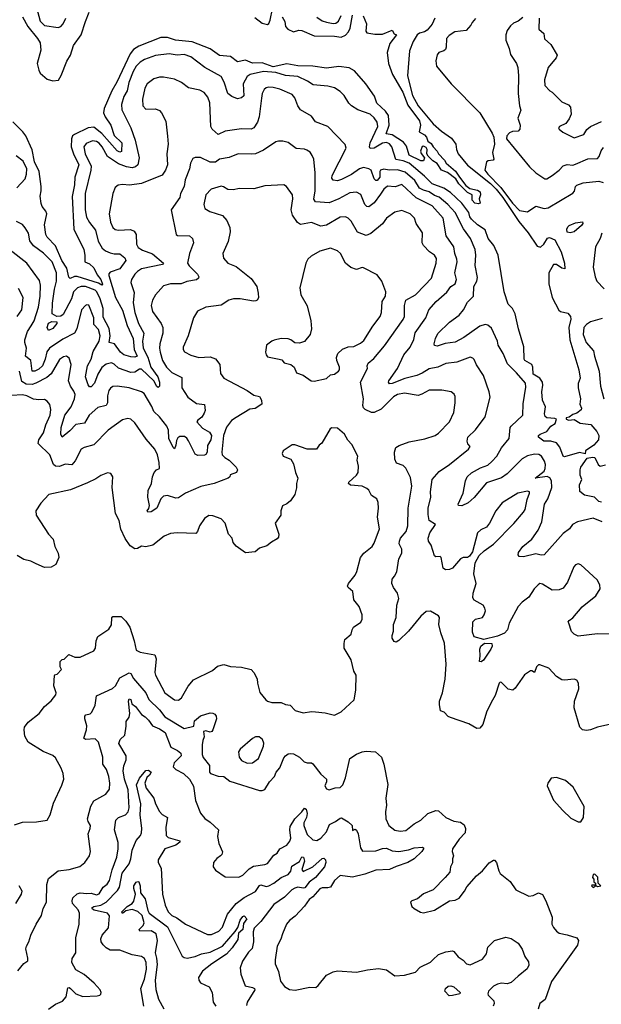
# Model space of a CAD drawing. Extents: x 1552294 to 1694791, y 811929 to 917222.
# Tile 445 of 643: x 1663924 to 1668173, y 852409 to 859605. Entities that reach past the tile are written whole.
import ezdxf

# ---------------------------------------------------------------- set-up
doc = ezdxf.new("R2010")
doc.units = 0

msp = doc.modelspace()

# ---------------------------------------------------------------- linework, layer by layer
at = {"layer": '0CON10XD'}
for points in [[(1663945.5, 859625), (1663982.9, 859555), (1664055, 859467.5), (1664072.5, 859435), (1664079.1, 859380.9), (1664052.5, 859285), (1664063, 859237), (1664074.6, 859215), (1664125, 859171.1), (1664165, 859156.7), (1664207.6, 859162.4), (1664228, 859198), (1664269.5, 859300.5), (1664294.6, 859345), (1664317.9, 859415), (1664374.2, 859495), (1664405, 859592), (1664431.1, 859658.9)], [(1664046.5, 859695), (1664074.7, 859595), (1664105, 859562.8), (1664205, 859546.5), (1664224.2, 859555), (1664241.1, 859575), (1664260.9, 859615)], [(1666432.6, 859632.6), (1666457.3, 859575), (1666452, 859522), (1666459.3, 859509.3), (1666517.7, 859497.7), (1666575, 859499.2), (1666645, 859528.8), (1666660.5, 859500.5), (1666677.5, 859495), (1666629.4, 859430.6), (1666609.2, 859365), (1666618.2, 859285), (1666646.9, 859205), (1666724.5, 859075), (1666759.5, 858979.5), (1666846, 858865), (1666853.3, 858835), (1666843.8, 858785), (1666882.7, 858762.7), (1666896.1, 858746.1), (1666906.5, 858716.5), (1666929.3, 858699.3), (1666944.4, 858674.4), (1666974.4, 858645), (1666984.4, 858625), (1667028.5, 858578.5), (1667039.2, 858555), (1667107.8, 858497.8), (1667138.1, 858455), (1667183.5, 858393.5), (1667212, 858372), (1667269.5, 858359.5), (1667287.2, 858347.3), (1667290, 858325), (1667280.3, 858295), (1667289.2, 858265), (1667275, 858260), (1667250, 858265), (1667230, 858285), (1667230.6, 858325), (1667195, 858342.7), (1667131.5, 858405), (1667111.2, 858441.2), (1667049.2, 858489.2), (1667006.2, 858506.2), (1666975, 858552.9), (1666942.9, 858572.9), (1666907.6, 858607.6), (1666897.5, 858625), (1666901.5, 858655), (1666895, 858670.9), (1666875, 858680), (1666865, 858677.5), (1666853.3, 858645), (1666856.4, 858626.4), (1666882.5, 858595), (1666875, 858572.5), (1666855, 858573.3), (1666770, 858615), (1666749.5, 858679.5), (1666729.4, 858709.4), (1666644.3, 858764.3), (1666600.9, 858770.9), (1666624.1, 858835), (1666618.6, 858905), (1666596.2, 858936.2), (1666533.8, 858993.8), (1666515.2, 859045.2), (1666454, 859135), (1666369.8, 859229.8), (1666332, 859252), (1666255, 859263.3), (1666165, 859250.9), (1666065, 859264.8), (1665955, 859267.8), (1665875, 859281), (1665775, 859260.3), (1665695, 859289.6), (1665625, 859286.8), (1665575, 859309.4), (1665515, 859297.5), (1665465.2, 859335.2), (1665383.8, 859343.8), (1665315, 859390.8), (1665185, 859442.6), (1665062.9, 859455), (1665005, 859474.2), (1664956.1, 859473.9), (1664795, 859411.2), (1664755, 859388), (1664730, 859355), (1664632.9, 859147.1), (1664596.2, 859083.8), (1664540.2, 858955), (1664536.7, 858925), (1664548.6, 858895), (1664590.5, 858835), (1664615, 858758.5), (1664669.7, 858705), (1664668.9, 858641.1), (1664655, 858636.7), (1664635, 858646.7), (1664525, 858773.5), (1664465, 858819), (1664425, 858813.8), (1664323.8, 858766.2), (1664310.6, 858755), (1664301.7, 858735)], [(1665641.5, 859621.5), (1665695, 859578.9), (1665735, 859570), (1665745, 859576.9), (1665755, 859600.8), (1665770.9, 859685)], [(1665841.1, 859625), (1665862.3, 859592.3), (1665866.7, 859555), (1665884.3, 859535), (1665925, 859516.2), (1665962.6, 859527.4), (1665985, 859524.7), (1666075, 859487.6), (1666225, 859484.4), (1666273.6, 859476.4), (1666305, 859491.3), (1666326.1, 859515), (1666337.8, 859542.2), (1666355, 859637.5)], [(1666095, 859622.7), (1666135, 859597.5), (1666166.2, 859586.2), (1666215, 859576.4), (1666235, 859580.3), (1666252.5, 859595), (1666272.1, 859635)], [(1666958.1, 859615), (1666937.9, 859572.1), (1666901, 859529), (1666881.6, 859515), (1666845, 859507.4), (1666828.4, 859495), (1666798.3, 859445), (1666772, 859378), (1666758.2, 859195), (1666795, 859050.8), (1666835, 858974.8), (1666945, 858843.3), (1667005, 858788.9), (1667078.5, 858738.5), (1667110.4, 858695), (1667116, 858655), (1667128.8, 858625), (1667195, 858541.3), (1667365, 858406.6), (1667406.1, 858366.1), (1667453.6, 858305), (1667570.2, 858130.2), (1667638.3, 858048.3), (1667705, 857949.2), (1667728.3, 857941.7), (1667753.8, 857965), (1667781.5, 858008.5), (1667795.9, 858014.1), (1667832.9, 857995), (1667879.1, 857909.1), (1667904.2, 857825), (1667906.7, 857785), (1667885, 857788.8), (1667845, 857816.7), (1667823.6, 857816.4), (1667790, 857755), (1667790, 857675), (1667815, 857573.8), (1667862.8, 857482.8), (1667875, 857472.7), (1667930, 857460), (1667948.8, 857435), (1667952, 857415), (1667936.2, 857355), (1667942.8, 857265), (1668010.4, 857045), (1668018.9, 856985), (1668003.9, 856946.1), (1668004.3, 856915), (1668020.3, 856835), (1668016, 856795), (1668029.2, 856765), (1668025.8, 856754.2), (1667995, 856729.5), (1667965, 856720.6), (1667938.9, 856701.1), (1667917.5, 856695), (1667917.5, 856685), (1667935, 856678.8), (1667975, 856684), (1668020, 856655), (1668096.2, 856646.2), (1668141.2, 856595), (1668156, 856565), (1668152, 856535), (1668118.5, 856495), (1668059, 856455), (1668055, 856433.3), (1668015, 856440.8), (1667905, 856410.2), (1667894.8, 856415), (1667870.6, 856480.6), (1667845, 856512.5), (1667805, 856524.6), (1667754.3, 856524.3), (1667714.6, 856555), (1667715.6, 856565), (1667727.5, 856575), (1667775, 856594.3), (1667804.7, 856635.3), (1667835.9, 856654.1), (1667846.8, 856685), (1667835, 856691.1), (1667775.4, 856695.4), (1667762.5, 856705), (1667758.5, 856725), (1667765.4, 856775), (1667743, 856825), (1667739.1, 856885), (1667746.9, 856935), (1667743.6, 856955), (1667724, 856985), (1667676.4, 857015), (1667674.1, 857065), (1667665, 857084.2), (1667615.5, 857115), (1667610.4, 857125), (1667606.7, 857215), (1667567.8, 857345), (1667543.2, 857455), (1667525.3, 857495), (1667494, 857525), (1667463.3, 857615), (1667418.7, 857885), (1667387.4, 857955), (1667346.1, 858006.1), (1667325, 858070), (1667268.5, 858105), (1667225, 858147.9), (1667211.8, 858165), (1667204.6, 858195), (1667153.7, 858265), (1667071.7, 858341.7), (1667023.1, 858373.1), (1666936.9, 858405), (1666881.7, 858461.7), (1666769, 858555), (1666725, 858574), (1666672.5, 858582.5), (1666642.9, 858675), (1666625, 858697.8), (1666605, 858707.3), (1666575, 858703.1), (1666515, 858666.7), (1666484.6, 858664.6), (1666480, 858675), (1666484.1, 858705), (1666540.8, 858825), (1666536.2, 858855), (1666515, 858888.2), (1666485, 858914.6), (1666395, 858946.7), (1666347.5, 858975), (1666328.6, 858995), (1666295, 859051.2), (1666265, 859080.8), (1666225, 859106.9), (1666175, 859120), (1666067.6, 859127.6), (1666025.9, 859155.9), (1665955, 859190.6), (1665865, 859196.7), (1665795, 859218.4), (1665705, 859226.7), (1665608, 859205), (1665585, 859190.4), (1665556, 859135), (1665560.6, 859049.4), (1665545, 859032.5), (1665515, 859025.7), (1665475, 859043.3), (1665445.3, 859065.3), (1665419.1, 859149.1), (1665395, 859189.4), (1665276.2, 859256.2), (1665175, 859332.1), (1665125, 859349.2), (1665075, 859345.5), (1665015, 859355.3), (1664915, 859342.6)], [(1667255.4, 859614.6), (1667230, 859585), (1667221.2, 859565), (1667185, 859526.2), (1667104.2, 859515.8), (1667060.7, 859489.3), (1667043, 859467), (1667041.1, 859405), (1667035, 859386.2), (1667023.6, 859376.4), (1666985.8, 859364.2), (1666975, 859347.1), (1666965.3, 859305), (1666969.4, 859265), (1667076.9, 859135), (1667285, 858924.4), (1667376, 858775), (1667388, 858745), (1667394, 858695), (1667378.8, 858635), (1667387.5, 858585), (1667382.3, 858577.7), (1667345.8, 858574.2), (1667333.8, 858565), (1667322.5, 858505), (1667343.4, 858475), (1667438.2, 858378.2), (1667525, 858263.3), (1667575, 858210.8), (1667635, 858200.6), (1667695, 858241.4), (1667755, 858224), (1667785, 858228.7), (1667965, 858335.8), (1667978.6, 858351.4), (1667985.4, 858384.6), (1667995, 858396.5), (1668042, 858412), (1668155, 858423.8), (1668185.9, 858415.9)], [(1667599.1, 859620.9), (1667566.4, 859595), (1667530.9, 859579.1), (1667510.7, 859559.3), (1667486.4, 859525), (1667476.9, 859495), (1667476.4, 859455), (1667500.6, 859395), (1667509.4, 859349.4), (1667554, 859285), (1667564, 859255), (1667568.9, 859195), (1667565.2, 859065), (1667574.7, 858974.7), (1667585.3, 858944.7), (1667564.6, 858885), (1667580, 858835), (1667578.1, 858805), (1667565, 858790.6), (1667525, 858787.3), (1667503.1, 858776.9), (1667482.5, 858755), (1667480.7, 858735), (1667648.6, 858528.6), (1667695, 858485.7), (1667761.3, 858441.3), (1667775, 858440.9), (1667815, 858465.2), (1667866.4, 858505), (1667895, 858536.7), (1667925, 858545.6), (1667965, 858542.2), (1667985, 858547.8), (1668075, 858588.9), (1668145, 858590), (1668157.7, 858605), (1668172.7, 858647.3), (1668188.9, 858671.1)], [(1667719.4, 859615), (1667717.5, 859535), (1667753.8, 859505), (1667758, 859465), (1667805, 859423.8), (1667850, 859345), (1667842.5, 859325), (1667784.4, 859255), (1667759.2, 859165), (1667760, 859125), (1667796.2, 859085), (1667815, 859074.3), (1667884.7, 859004.7), (1667933.2, 858983.2), (1667949.2, 858965), (1667954, 858915), (1667939.7, 858880.3), (1667913.4, 858846.6), (1667868.8, 858825), (1667860.6, 858815), (1667865, 858804.5), (1667893.4, 858783.4), (1667975, 858741.1), (1668045, 858764.5), (1668068.8, 858801.2), (1668095, 858824.3), (1668175, 858860)], [(1664915, 859342.6), (1664835, 859313.5), (1664804.8, 859295.2), (1664774.7, 859265), (1664752.4, 859225), (1664722.5, 859145), (1664709.4, 859085), (1664685, 859044.2), (1664667.3, 858985), (1664669.2, 858945), (1664735.5, 858815), (1664767.3, 858725), (1664797.7, 858595), (1664787.9, 858545), (1664771.2, 858528.8), (1664745, 858521.9), (1664705, 858528.6), (1664645, 858551.2), (1664565, 858603.8), (1664526.7, 858675), (1664505, 858703.3), (1664485, 858715.7), (1664455, 858719.2), (1664409.3, 858700.7), (1664393.1, 858675), (1664402.2, 858625), (1664445.3, 858535), (1664444, 858504), (1664401.4, 858335), (1664401.9, 858215), (1664412.3, 858162.3), (1664435, 858121.9), (1664477.1, 858067.1), (1664498.2, 857985), (1664526.4, 857935), (1664551.1, 857915), (1664585, 857900.9), (1664615, 857893.2), (1664655, 857894.5), (1664691.4, 857865), (1664700, 857845), (1664655.4, 857785), (1664585, 857758.5), (1664575, 857747.5), (1664574.1, 857735.9), (1664623.2, 857575), (1664675, 857481.2), (1664709, 857369), (1664753, 857275), (1664759.3, 857195), (1664782.3, 857145), (1664765, 857139), (1664735, 857140.4), (1664684.5, 857155), (1664660.7, 857175), (1664615.7, 857235.7), (1664577.5, 857245), (1664585.9, 857295), (1664578.6, 857348.6), (1664535, 857431.9), (1664533.5, 857495), (1664512.2, 857565), (1664487.8, 857615), (1664475, 857627.9), (1664405, 857655.1), (1664373.8, 857655), (1664345.5, 857645), (1664318.1, 857615), (1664301.6, 857565), (1664240.7, 857449.3), (1664225, 857438.9), (1664195.7, 857435.7), (1664160.8, 857455), (1664164, 857534), (1664178.1, 857635), (1664193.6, 857695), (1664193.8, 857755), (1664160.4, 857835), (1664098.8, 857898.8), (1664025, 857951.9), (1663999, 857989), (1663988.9, 858045), (1663964.6, 858084.6), (1663945, 858107.5), (1663900, 858130)], [(1667782.7, 856102.7), (1667812.2, 856185), (1667809.5, 856235), (1667797.2, 856257.2), (1667776.8, 856266.8), (1667690, 856255), (1667755.5, 856304.5), (1667764, 856325), (1667766.2, 856355), (1667759.2, 856379.1), (1667735.3, 856415.3), (1667716.2, 856426.2), (1667685, 856428.6), (1667635, 856417), (1667595.5, 856394.5), (1667485, 856285.4), (1667443.1, 856256.9), (1667335, 856220), (1667245, 856111.8), (1667199.6, 856075), (1667155, 856053.1), (1667129.2, 856055), (1667128.1, 856065), (1667164.6, 856145.4), (1667180, 856235), (1667194.3, 856265), (1667225, 856292.5), (1667290.8, 856329.2), (1667345, 856349.7), (1667374, 856375), (1667409.1, 856415), (1667444, 856475), (1667501.1, 856545), (1667508.6, 856625), (1667514.3, 856635), (1667600, 856715), (1667603.6, 856796.4), (1667621.2, 856918.8), (1667618.7, 856948.7), (1667555, 857024.3), (1667489.2, 857089.2), (1667456, 857165), (1667418.8, 857225), (1667414.2, 857255), (1667371.5, 857351.5), (1667345, 857373.5), (1667325, 857377.3), (1667285, 857364.5), (1667168.1, 857281.9), (1667105, 857247.7), (1667032.7, 857237.3), (1666975, 857219.4), (1666955, 857224.2), (1666952, 857235), (1666960.8, 857275), (1666979.2, 857310.8), (1667065, 857394.6), (1667135, 857444.5), (1667166.2, 857483.8), (1667195, 857541.4), (1667240, 857585), (1667240.9, 857655), (1667264.1, 857695), (1667268.5, 857721.5), (1667252.6, 857807.4), (1667257.1, 857885), (1667252.2, 857925), (1667216.6, 858005), (1667167.5, 858077.5), (1667105, 858196.5), (1667053.1, 858253.1), (1666987.8, 858307.8), (1666955, 858321), (1666916.6, 858346.6), (1666875, 858358.4), (1666845, 858374.3), (1666809.9, 858429.9), (1666740.9, 858490.9), (1666685, 858506.5), (1666624.1, 858505.9), (1666585, 858513.2), (1666561.2, 858505), (1666554.2, 858495), (1666554.4, 858455), (1666535, 858428.9), (1666525, 858430), (1666515, 858442), (1666492.5, 858505), (1666475, 858515.6), (1666435, 858524.5), (1666405.8, 858515), (1666347.5, 858472.5), (1666275, 858437.2), (1666245, 858427.5), (1666215, 858432), (1666205.7, 858445.7), (1666207.5, 858465), (1666310, 858665), (1666303, 858693), (1666175.8, 858825), (1666085, 858859.2), (1666055, 858900.8), (1665975, 858945.7), (1665955.5, 858975), (1665935, 859033.3), (1665915, 859056.9), (1665825, 859095.8), (1665775, 859110.3), (1665745, 859111.5), (1665725, 859106.4), (1665710.8, 859095), (1665695.7, 859065), (1665691.7, 859031.7), (1665674.4, 858895), (1665660.4, 858855), (1665635, 858813.3), (1665615, 858804.5), (1665545, 858806.4), (1665425, 858788.9), (1665375, 858766), (1665331.4, 858805), (1665320, 858825), (1665312.6, 858997.4), (1665299.2, 859039.2), (1665272.1, 859072.1), (1665239.4, 859089.4), (1665156.4, 859106.4), (1665105, 859144.5), (1665055, 859168.9), (1664975, 859185.6), (1664945, 859184.4), (1664905, 859173.1), (1664855, 859137.1), (1664837.3, 859105), (1664820.5, 859025), (1664823.3, 858975), (1664845, 858950.6), (1664915, 858953.1), (1664945, 858940), (1664960.8, 858925), (1664992.6, 858862.6), (1665004.4, 858754.4), (1665008.2, 858695), (1664999.2, 858625), (1665004.6, 858545), (1664990.4, 858505), (1664965, 858467.8), (1664812.8, 858407.2), (1664726.6, 858396.6), (1664675, 858401.4), (1664644.5, 858395.5), (1664621.1, 858378.9), (1664604.6, 858335.4), (1664577.1, 858185), (1664587.2, 858125), (1664605, 858085.6), (1664621.7, 858071.7), (1664645, 858065.4), (1664732.5, 858072.5), (1664760.5, 858060.5), (1664774.4, 858035), (1664778.2, 857965), (1664790.4, 857940.4), (1664820.3, 857920.3), (1664895, 857893.7), (1664973.8, 857825), (1664966.7, 857815), (1664815, 857783.4), (1664784.8, 857765.2), (1664765, 857744.3), (1664740, 857705), (1664735.6, 857685), (1664761.4, 857611.4), (1664754.1, 857535), (1664765.3, 857465), (1664792.5, 857385), (1664830.6, 857315), (1664822.2, 857255), (1664827.2, 857205), (1664859, 857139), (1664881.8, 857065), (1664932.8, 856995), (1664945.9, 856955.9), (1664944.6, 856925.4), (1664935, 856916.7), (1664925, 856924.6), (1664904, 856965), (1664815, 857050.6), (1664799.2, 857050.8), (1664765, 857027.8), (1664735, 857026.9), (1664645, 857058.8), (1664615, 857086.9), (1664595, 857097.1), (1664555, 857087.2), (1664525, 857063.4), (1664493.7, 857015), (1664470.9, 856949.1), (1664445, 856921.4), (1664435, 856922.9), (1664425, 856935.7), (1664405.7, 856995.7), (1664419.6, 857075), (1664445.4, 857124.6), (1664460.8, 857179.2), (1664503.6, 857255), (1664512.6, 857295), (1664500.3, 857340.3), (1664465, 857377.5), (1664464.5, 857425), (1664428, 857518), (1664415, 857521.9), (1664405, 857516.5), (1664376.4, 857485), (1664341.3, 857345), (1664325.5, 857315), (1664239.9, 857270.1), (1664141.1, 857205), (1664122.7, 857177.3), (1664111, 857125), (1664090.6, 857075), (1664065, 857050.8), (1664035, 857035.3), (1664015, 857037.1), (1664005, 857113.1), (1663966.3, 857146.3), (1663972.9, 857205), (1663960.7, 857245), (1663961.6, 857265), (1663981.6, 857325), (1664007.5, 857367.5), (1664028.8, 857405), (1664061.2, 857505), (1664074, 857585), (1664075.2, 857665.2), (1664068.4, 857698.4), (1663977.1, 857825), (1663855, 857920)], [(1664301.7, 858735), (1664299.8, 858675), (1664316.4, 858625), (1664355.3, 858545), (1664327.8, 858455), (1664325, 858396.7), (1664307.1, 858312.9), (1664319.3, 858075), (1664393.5, 857925), (1664400.5, 857885), (1664400, 857835), (1664435, 857821.1), (1664465, 857792.3), (1664490.3, 857740.3), (1664516.2, 857705), (1664528.6, 857671.4), (1664525, 857663.8), (1664498.9, 857678.9), (1664345, 857728.9), (1664325, 857727.2), (1664292.2, 857712.2), (1664283.6, 857723.6), (1664269.1, 857789.1), (1664231.3, 857845), (1664185, 857952.2), (1664123.6, 858015), (1664113.8, 858035), (1664104.1, 858105), (1664122.4, 858185), (1664115.3, 858205), (1664088.9, 858238.9), (1664081.4, 858261.4), (1664072.5, 858315), (1664082, 858355), (1664081.6, 858385), (1664065.3, 858495), (1664031.2, 858565), (1664014.8, 858654.8), (1663968.4, 858755), (1663946.5, 858785), (1663875, 858859.2)], [(1668235, 855114.2), (1668145, 855117.8), (1668005, 855100), (1667975, 855114), (1667955, 855134), (1667935, 855193.8), (1667932.5, 855205), (1667938, 855215), (1667965.3, 855234.7), (1668034.3, 855315), (1668134.6, 855395.4), (1668164.4, 855445), (1668162.9, 855475), (1668142, 855512), (1668025, 855620), (1668005, 855628.8), (1667985, 855620), (1667973, 855607), (1667926.2, 855495), (1667895, 855450), (1667865, 855438.6), (1667815, 855435.8), (1667745, 855480), (1667725, 855483.8), (1667711.2, 855475), (1667682.5, 855445), (1667644.3, 855385), (1667595, 855349.1), (1667565, 855315.7), (1667500.4, 855195), (1667488.6, 855145), (1667465, 855121.5), (1667415, 855100), (1667315, 855075.7), (1667245.6, 855095.6), (1667232.1, 855127.9), (1667235.8, 855205), (1667255, 855222.9), (1667305, 855237.1), (1667317.8, 855255), (1667326.5, 855285), (1667323.3, 855305), (1667310, 855325), (1667245, 855362.7), (1667235, 855380), (1667237, 855413), (1667260, 855485), (1667242.9, 855555), (1667250.8, 855635), (1667281.2, 855688.8), (1667317.1, 855722.9), (1667385, 855771.4), (1667535, 855922.5), (1667605, 856005.7), (1667616.2, 856025), (1667631.4, 856098.6), (1667650, 856145), (1667650, 856155), (1667635, 856160), (1667562.5, 856145), (1667450, 856075), (1667402, 856015), (1667355.7, 855924.3), (1667334, 855895), (1667293.3, 855876.7), (1667269.2, 855855), (1667232, 855715), (1667211.2, 855685), (1667195.7, 855674.3), (1667165, 855674.2), (1667145, 855666), (1667085, 855595.6), (1667065, 855586.5), (1667035.6, 855585.6), (1667016.9, 855596.9), (1667003.5, 855673.5), (1666995, 855681.4), (1666965, 855680), (1666955, 855687.1), (1666929.6, 855765), (1666910.7, 855795), (1666909.6, 855815), (1666920.6, 855855), (1666962.9, 855915), (1666914.7, 855944.8), (1666907.6, 855987.6), (1666909.5, 856035), (1666927.3, 856115), (1666924.6, 856155.4), (1666936.9, 856245), (1666988, 856302), (1667065, 856354.5), (1667204.2, 856465), (1667216, 856485), (1667197.5, 856505), (1667194.3, 856525.7), (1667198.1, 856555), (1667255, 856606.9), (1667325, 856702), (1667361.4, 856845), (1667354.3, 856885), (1667313.8, 857005), (1667262.6, 857082.6), (1667245, 857121.5), (1667235, 857132.3), (1667215, 857137.9), (1667117.6, 857102.4), (1667036.9, 857093.1), (1666978, 857065), (1666915, 857054.2), (1666865, 857021.6), (1666825, 857005.3), (1666737.9, 856982.1), (1666645, 856946.2), (1666625, 856944.6), (1666617.5, 856955), (1666620.6, 856965), (1666683.4, 857056.6), (1666730.7, 857155), (1666777.3, 857212.7), (1666802.7, 857267.3), (1666814, 857316), (1666892.5, 857425), (1666913.5, 857485), (1666966.4, 857545), (1667045, 857614.6), (1667074.6, 857655.4), (1667105.6, 857675), (1667114.3, 857705), (1667104.4, 857754.4), (1667119.6, 857835), (1667117.9, 857855), (1667102.8, 857895), (1667095.9, 857945.9), (1667040.4, 858025), (1667017.1, 858155), (1666936.8, 858245), (1666821.8, 858301.8), (1666715, 858401.1), (1666666.7, 858383.3), (1666611.5, 858388.5), (1666585.3, 858365), (1666560.5, 858329.5), (1666514, 858266), (1666475, 858237.9), (1666460.3, 858240.3), (1666445, 858254.3), (1666416.9, 858326.9), (1666383.8, 858343.8), (1666335, 858338.9), (1666256.9, 858295), (1666185, 858267.3), (1666084.1, 858274.1), (1666073.9, 858293.9), (1666082.4, 858355), (1666082.1, 858485), (1666072.2, 858585), (1666062, 858612), (1666045.4, 858635.4), (1666021.7, 858651.7), (1666005, 858658.1), (1665945, 858662.2), (1665885, 858706.9), (1665846.3, 858716.3), (1665815, 858718.1), (1665795, 858711.9), (1665705, 858650), (1665646.7, 858625), (1665615, 858620.9), (1665520, 858625), (1665453.4, 858596.6), (1665385, 858584.5), (1665355, 858563.2), (1665314.7, 858564.7), (1665245, 858597.5), (1665205, 858597.5), (1665190, 858590), (1665172.8, 858557.2), (1665164.5, 858515), (1665132.9, 858435), (1665124.5, 858385), (1665100, 858335), (1665094.4, 858305), (1665030.8, 858215), (1665067.5, 858035), (1665077, 858027), (1665165, 858025.6), (1665186.9, 858005), (1665194.4, 857975), (1665164.6, 857895), (1665150.6, 857825), (1665162.5, 857805), (1665223.8, 857745), (1665233.8, 857725), (1665231.2, 857715), (1665215, 857704.2), (1665145, 857691.2), (1665104.6, 857675.4), (1665025, 857673.5), (1664975, 857660), (1664915, 857594.3), (1664894.6, 857555), (1664885.3, 857515), (1664895, 857471.4), (1664957.5, 857385), (1664970.9, 857355), (1664970.4, 857315), (1664948.5, 857235), (1664946, 857205), (1664949.2, 857175), (1664968.1, 857115), (1664997.3, 857065), (1665035, 857025.4), (1665109.8, 856989.8), (1665109.3, 856915), (1665152.2, 856845), (1665215, 856800), (1665275, 856792.5), (1665278.3, 856748.3), (1665271.7, 856728.3), (1665255, 856700.8), (1665225, 856679.2), (1665217.5, 856665), (1665260.2, 856620.2), (1665310.6, 856590.6), (1665324.4, 856565), (1665320, 856535), (1665296.3, 856493.7), (1665294.6, 856445.4), (1665285, 856428), (1665275, 856422.5), (1665225, 856420), (1665205, 856428.8), (1665157.6, 856527.6), (1665145, 856547.5), (1665128.8, 856558.8), (1665095, 856558.8), (1665080.5, 856549.5), (1665069.4, 856530.6), (1665064.7, 856495), (1665055, 856468.8), (1665045, 856478.6), (1665013.8, 856545), (1665010, 856605), (1664998.8, 856635), (1664945, 856703.3), (1664905, 856740.6), (1664888.8, 856778.8), (1664832.3, 856872.3), (1664815, 856885.5), (1664725, 856913.6), (1664635, 856925.5), (1664605, 856923.1), (1664587.2, 856912.8), (1664574.6, 856895.4), (1664564.6, 856855), (1664565.3, 856805), (1664555, 856785.7), (1664495, 856771.8), (1664431.8, 856715), (1664396.9, 856655), (1664334.4, 856645.6), (1664290.5, 856599.5), (1664235, 856553.8), (1664223.8, 856575), (1664226.7, 856625), (1664254.8, 856715.2), (1664301.1, 856775), (1664325.3, 856835), (1664329.6, 856865), (1664320.3, 856890.3), (1664296, 856926), (1664279.6, 856965), (1664299.5, 857085), (1664285, 857131.2), (1664265, 857145.6), (1664245, 857140.5), (1664215, 857121.1), (1664154.3, 857015.7), (1664121.2, 856988.8), (1664042.5, 856947.5), (1664015, 856939.2), (1663971.3, 856941.3), (1663940.2, 856960.2), (1663923.3, 857035)], [(1663902.5, 858375), (1663965, 858442.9), (1663973.1, 858475), (1663975.3, 858515), (1663950.1, 858570.1), (1663898.8, 858608.8)], [(1668265, 854460.6), (1668145, 854434.4), (1668095.6, 854414.4), (1668065, 854410.8), (1668035, 854416.2), (1668015.8, 854435.8), (1667975.6, 854575), (1667976.5, 854625), (1668008.6, 854715), (1668008, 854755), (1667995, 854777.5), (1667975, 854786.2), (1667905, 854777.5), (1667885, 854780.8), (1667845, 854806), (1667791.2, 854865), (1667725, 854890.8), (1667715, 854890), (1667700, 854875), (1667686.1, 854833.9), (1667665, 854847.5), (1667655, 854847.5), (1667612.3, 854817.7), (1667545, 854720), (1667526.7, 854705), (1667492.5, 854712.5), (1667445, 854761.2), (1667435, 854763.3), (1667426.7, 854755), (1667398.9, 854665), (1667368, 854615), (1667335.8, 854545), (1667306.8, 854453.2), (1667285, 854426.7), (1667265, 854424), (1667205, 854460), (1667072.5, 854505), (1667055, 854513.8), (1667025, 854543.8), (1666997.5, 854555), (1666990.5, 854600.5), (1666991.4, 854625), (1667013.6, 854686.4), (1667032.3, 854785), (1667039.7, 854895), (1667028, 855048), (1667000, 855125), (1666987.5, 855185), (1666992, 855235), (1666985, 855248.8), (1666925, 855281.9), (1666895, 855278.9), (1666855, 855245.6), (1666765, 855135.5), (1666695, 855068.1), (1666675, 855055.7), (1666660, 855060), (1666646.5, 855085), (1666645.5, 855105), (1666655.5, 855135), (1666654.6, 855185), (1666675.6, 855235), (1666680, 855325), (1666694.4, 855375), (1666684.3, 855415), (1666654.4, 855455), (1666643.5, 855485), (1666645.6, 855515), (1666662.1, 855537.9), (1666679.8, 855570.2), (1666694.3, 855665), (1666715.8, 855705), (1666715.8, 855735), (1666697.5, 855775), (1666697.8, 855795), (1666706.4, 855815), (1666748.7, 855865), (1666760, 855905), (1666762, 856035), (1666789.6, 856195), (1666778.2, 856258.2), (1666746.2, 856326.2), (1666725, 856347.1), (1666676.7, 856365), (1666664.3, 856394.3), (1666661.4, 856445), (1666672.1, 856477.9), (1666696.8, 856493.2), (1666769.8, 856520.2), (1666885, 856542.5), (1666958.8, 856565), (1666985, 856582.5), (1667064.5, 856665.5), (1667095.7, 856735), (1667105.8, 856805), (1667105, 856850), (1667097.9, 856867.9), (1667076.7, 856885), (1667007.3, 856897.3), (1666915, 856897.1), (1666862.4, 856867.6), (1666835, 856859.2), (1666735, 856874.5), (1666683.8, 856865), (1666655, 856849.4), (1666565, 856757.5), (1666515, 856734.4), (1666495, 856734.4), (1666448.8, 856755), (1666435, 856769.2), (1666430, 856785), (1666435.3, 856834.7), (1666413.6, 856955), (1666464.2, 857055), (1666462.5, 857075), (1666469.2, 857095), (1666510.4, 857129.6), (1666588.2, 857221.8), (1666725, 857412.9), (1666734.5, 857435), (1666735.3, 857515), (1666745.3, 857554.7), (1666815.3, 857595), (1666884.5, 857665), (1666933.1, 857715), (1666966, 857825), (1666968.4, 857858.4), (1666955.6, 857885), (1666918.7, 857908.7), (1666873.8, 857955), (1666864.6, 857975), (1666867, 858047), (1666821.8, 858115), (1666808.2, 858155), (1666777.5, 858185), (1666715, 858209.1), (1666665, 858198.9), (1666603.6, 858155), (1666575, 858112.7), (1666488.6, 858041.4), (1666455, 858028.5), (1666391.9, 858051.9), (1666345, 858131.9), (1666325, 858153.1), (1666305, 858163.3), (1666265, 858160.9), (1666165, 858102.7), (1666125, 858096.4), (1666055, 858122.2), (1665975, 858106.9), (1665952.6, 858122.6), (1665916, 858176), (1665907.1, 858215), (1665918.5, 858295), (1665916.9, 858325), (1665874, 858385), (1665855, 858398), (1665715, 858391.1), (1665635, 858368.5), (1665527.7, 858372.3), (1665485, 858360.8), (1665445, 858364.2), (1665413.6, 858383.6), (1665395, 858387.3), (1665323.8, 858365), (1665285, 858323.8), (1665268.5, 858255), (1665275.8, 858225), (1665313.4, 858203.4), (1665405, 858174), (1665437, 858137), (1665460.5, 858085), (1665462.2, 858055), (1665447.2, 857982.8), (1665408, 857895), (1665412.1, 857862.1), (1665444.5, 857824.5), (1665505, 857800.8), (1665615, 857713.8), (1665657.5, 857655), (1665665.8, 857605), (1665668.3, 857571.7), (1665660, 857555), (1665650, 857550), (1665632.7, 857547.3), (1665535, 857564.5), (1665485, 857565.6), (1665451.2, 857555), (1665395, 857519.2), (1665285, 857503.3), (1665223.8, 857475), (1665194.2, 857425), (1665155.6, 857295), (1665118.7, 857211.3), (1665118.1, 857195), (1665127.8, 857177.8), (1665175, 857152.2), (1665233, 857137), (1665315, 857142), (1665355, 857126.2), (1665385.8, 857085.8), (1665390.3, 857020.3), (1665416, 856985), (1665585.3, 856895.3), (1665635, 856862), (1665675, 856850), (1665691.2, 856825), (1665692.5, 856795), (1665645, 856764.4), (1665605, 856758.1), (1665505, 856696.9)], [(1667945, 858047), (1667925, 858051.8), (1667920.5, 858075), (1667928, 858092), (1667938.4, 858101.6), (1667985, 858119.8), (1668037.1, 858127.1), (1668037.8, 858115), (1668028.8, 858101.2), (1667975, 858054.3), (1667945, 858047)], [(1668176.1, 858043.9), (1668165.3, 858004.7), (1668131.2, 857945), (1668113.4, 857795), (1668128.1, 857725), (1668141.4, 857695), (1668195, 857638.1)], [(1666075, 856964.3), (1666165, 856982.7), (1666195, 857008.8), (1666225, 857014.2), (1666253.3, 857035), (1666260, 857045), (1666260.8, 857065), (1666240, 857115), (1666238, 857135), (1666247.5, 857165), (1666283.1, 857196.9), (1666325, 857213.6), (1666365, 857217.5), (1666415, 857241.8), (1666438.7, 857261.3), (1666503.8, 857366.2), (1666557.5, 857435), (1666566.5, 857465), (1666572.9, 857545), (1666596.5, 857585), (1666600, 857615), (1666570.4, 857695), (1666535, 857739.4), (1666435, 857791.2), (1666425, 857793.8), (1666385, 857778.1), (1666344, 857794), (1666304.4, 857824.4), (1666268.1, 857895), (1666245, 857916.7), (1666195, 857935.7), (1666117.2, 857912.8), (1666053.8, 857876.2), (1666030, 857855), (1666013.8, 857825), (1665970, 857645), (1665976.9, 857595), (1666023.2, 857513.2), (1666052, 857405), (1666056.1, 857346.1), (1666046.2, 857305), (1666005, 857252.5), (1665968.3, 857241.7), (1665935, 857243.3), (1665905, 857266.2), (1665885, 857272), (1665835, 857274.2), (1665783.3, 857263.3), (1665765, 857256), (1665726.2, 857225), (1665720, 857175), (1665723.8, 857155), (1665735, 857141.2), (1665820, 857125), (1665838.3, 857118.3), (1665856.4, 857096.4), (1665906.1, 857086.1), (1665928.8, 857065), (1665947.5, 857025), (1665995, 857007.5), (1666052.5, 856965), (1666075, 856964.3)], [(1663906.7, 857435), (1663938.9, 857485), (1663950.4, 857575), (1663915, 857639.4)], [(1664135, 857334), (1664124.5, 857355), (1664135, 857388.1), (1664158.3, 857398.3), (1664195, 857397.5), (1664194.4, 857385), (1664165, 857347.5), (1664135, 857334)], [(1668178.7, 857421.3), (1668095, 857397.3), (1668065, 857377.5), (1668045.4, 857355), (1668040.3, 857305), (1668063.1, 857245), (1668117.5, 857185), (1668123.4, 857146.6), (1668156.8, 857035), (1668166.7, 856926.7), (1668190.8, 856835)], [(1665505, 856696.9), (1665470.8, 856675), (1665435, 856626.9), (1665413.7, 856565), (1665400.6, 856445), (1665403.8, 856425), (1665422.2, 856405), (1665455, 856386.7), (1665505.6, 856335), (1665514.5, 856315), (1665507.5, 856295), (1665462.5, 856277.5), (1665460, 856265), (1665447.5, 856255), (1665345.4, 856214.6), (1665247.6, 856192.4), (1665135, 856144.5), (1665085, 856110), (1665065, 856108), (1665005, 856128.8), (1664975, 856123.8), (1664955, 856103.3), (1664926.7, 856035), (1664885, 856008.9), (1664860, 856005), (1664854.4, 856015), (1664866.9, 856033.1), (1664871.5, 856055), (1664859.2, 856115), (1664861.8, 856165), (1664888, 856215), (1664893.8, 856265), (1664907.5, 856295), (1664923.9, 856316.1), (1664945.5, 856324.5), (1664942, 856368), (1664931.4, 856425), (1664912, 856465), (1664848.6, 856538.6), (1664765, 856659.2), (1664735, 856686), (1664715, 856689.2), (1664675, 856680), (1664570.8, 856605), (1664465, 856497.1), (1664395, 856478.1), (1664374, 856466), (1664329, 856381), (1664305, 856352.5), (1664255, 856357.3), (1664215, 856340), (1664185, 856341.5), (1664170.9, 856355), (1664144.1, 856425), (1664058.6, 856508.6), (1664063.6, 856535), (1664099.1, 856585), (1664114.6, 856645), (1664145.5, 856715), (1664152.5, 856755), (1664145, 856793.3), (1664125, 856818), (1664105, 856828.1), (1664065, 856826.4), (1664025, 856830.8), (1663975, 856856.7), (1663945, 856863.4), (1663865, 856859.2)], [(1663885, 853720.8), (1663945, 853741.2), (1664047.3, 853742.7), (1664123.9, 853756.1), (1664145.9, 853794.1), (1664171.3, 853878.7), (1664232, 854012), (1664246.2, 854055), (1664241.2, 854095), (1664228, 854135), (1664185, 854210), (1664165, 854228.8), (1664095, 854258), (1663985, 854325.7), (1663962, 854368), (1663956, 854414), (1663960, 854435), (1663985, 854470), (1664065.5, 854534.5), (1664104.2, 854585), (1664153.2, 854626.8), (1664188.3, 854671.7), (1664190, 854685), (1664174.1, 854735.9), (1664178.3, 854811.7), (1664181.7, 854818.3), (1664198.3, 854821.7), (1664230, 854855), (1664220, 854875), (1664220, 854915), (1664235, 854930), (1664248.3, 854931.7), (1664283.3, 854966.7), (1664327, 854947), (1664365, 854946.7), (1664466.6, 854993.4), (1664477.3, 855012.7), (1664483.3, 855066.7), (1664493.8, 855096.2), (1664575, 855150), (1664595, 855182.5), (1664596.7, 855233.3), (1664605, 855244.2), (1664665, 855243.8), (1664699, 855209), (1664729.2, 855165), (1664761.5, 855065), (1664775, 854998.5), (1664805, 854983.8), (1664912.3, 854962.3), (1664922, 854935), (1664912.2, 854835), (1664915.6, 854815), (1664985.6, 854685), (1665055, 854635.6), (1665085, 854633.1), (1665105, 854649.2), (1665155, 854733.8), (1665195, 854780), (1665332.3, 854847.7), (1665368.8, 854881.2), (1665415, 854892.5), (1665465, 854877.1), (1665545, 854872.5), (1665616.2, 854855), (1665635.8, 854835), (1665658.8, 854788.8), (1665661.2, 854755), (1665678.3, 854688.3), (1665723.3, 854635), (1665735, 854623.8), (1665765, 854613.8), (1665835, 854614), (1665865, 854601.4), (1665901.2, 854595), (1665936.8, 854556.8), (1665995, 854539.2), (1666055, 854548.8), (1666085, 854546.7), (1666155, 854538.6), (1666225, 854521.4), (1666272.3, 854547.7), (1666368.8, 854635), (1666380.6, 854705), (1666382, 854815), (1666366.2, 854845), (1666346.3, 854926.3), (1666295, 855012.5), (1666295.8, 855045), (1666300, 855075), (1666345, 855113.3), (1666352, 855145), (1666363.8, 855165), (1666417, 855203), (1666425.7, 855225), (1666427.1, 855255), (1666405, 855316.7), (1666366.1, 855366.1), (1666357.5, 855425), (1666324.4, 855454.4), (1666320, 855465), (1666325.7, 855485), (1666374.2, 855545), (1666387.9, 855572.1), (1666412.9, 855675), (1666437.8, 855705), (1666474.7, 855735.3), (1666498.5, 855755), (1666515, 855779.2), (1666554, 855885), (1666539.1, 855969.1), (1666546.1, 856036.1), (1666543, 856077), (1666534.1, 856104.1), (1666495, 856128), (1666475.6, 856165.6), (1666459.4, 856179.4), (1666425, 856195.5), (1666342.1, 856202.1), (1666325.7, 856215), (1666327.8, 856225), (1666385.4, 856275), (1666396.2, 856295), (1666398.8, 856341.2), (1666390, 856385), (1666394, 856415), (1666350.5, 856500.5), (1666321.7, 856531.7), (1666296.7, 856575), (1666245, 856620), (1666205, 856622.5), (1666192.5, 856615), (1666130.7, 856509.3), (1666112.5, 856495), (1666093.6, 856466.4), (1666025, 856466.7), (1665935, 856496.7), (1665915, 856496.7), (1665850, 856455), (1665842.5, 856435), (1665850, 856415), (1665905, 856392.5), (1665925, 856360), (1665940, 856295), (1665956.7, 856255), (1665945.9, 856214.1), (1665946.1, 856183.9), (1665933.3, 856135), (1665901.7, 856088.3), (1665875, 856066.7), (1665845, 856053.3), (1665831.2, 856015), (1665832.5, 855985), (1665791.2, 855925), (1665816.2, 855845), (1665815, 855822.5), (1665805, 855810), (1665762.7, 855787.3), (1665730.5, 855759.5), (1665676.4, 855743.6), (1665645, 855716.7), (1665575, 855707.5), (1665505, 855757.5), (1665483, 855783), (1665477.5, 855815), (1665448.8, 855845), (1665426.1, 855926.1), (1665397.1, 855957.1), (1665335, 855980), (1665305, 855981.2), (1665275, 855958.8), (1665238, 855905), (1665224.3, 855865), (1665210.6, 855849.4), (1665075, 855855.4), (1665025, 855848.8), (1664980, 855830), (1664895.8, 855764.2), (1664845, 855753.3), (1664815, 855758.5), (1664785, 855741.1), (1664765, 855738.5), (1664730.2, 855760.2), (1664693.7, 855813.6), (1664661.9, 855881.9), (1664650.8, 855945), (1664622.8, 855995), (1664598.6, 856185), (1664604.2, 856265), (1664589.4, 856289.4), (1664565, 856294), (1664515.8, 856274.2), (1664480.9, 856249.1), (1664419.2, 856220.8), (1664295, 856170), (1664135.8, 856134.2), (1664078.8, 856071.2), (1664042.5, 856015), (1664043.6, 855985), (1664134.4, 855845), (1664168.3, 855808.3), (1664181.8, 855755), (1664204.4, 855705), (1664208.8, 855675), (1664187.1, 855622.9), (1664155, 855604), (1664105, 855601.2), (1664045, 855629.2), (1664005, 855648.8), (1663955, 855658.8), (1663905, 855688.8)], [(1668175, 856079.3), (1668155, 856082.9), (1668123.3, 856115), (1668050.5, 856130.5), (1668017.5, 856157.5), (1668014.3, 856205), (1668032, 856245), (1668019.2, 856275), (1668018.8, 856315), (1668023.3, 856335), (1668069.2, 856400.8), (1668108.7, 856408.7), (1668126.1, 856406.1), (1668151.1, 856355), (1668165, 856342.2), (1668205, 856351.9)], [(1668180, 855935), (1668115, 855962.5), (1668000, 855935), (1667962.5, 855915), (1667940, 855885), (1667895, 855850.5), (1667755, 855694.6), (1667735, 855690.7), (1667695, 855701.1), (1667605, 855679.4), (1667572.1, 855682.1), (1667565.6, 855695), (1667568.9, 855711.1), (1667599.2, 855755), (1667665, 855808.5), (1667712.5, 855875), (1667739.1, 855935), (1667759.5, 856065), (1667782.7, 856102.7)], [(1667295, 854912.5), (1667283.3, 854915), (1667289.2, 854955), (1667286.4, 855005), (1667293.2, 855026.8), (1667320.9, 855049.1), (1667372.5, 855045), (1667376.2, 855026.2), (1667367.1, 855005), (1667313.8, 854925), (1667295, 854912.5)], [(1663911.2, 852655), (1663955, 852706.7), (1663982.5, 852727.5), (1663983.6, 852746.4), (1663968.6, 852815), (1663972.9, 852835), (1663991.2, 852865), (1664005.8, 852915), (1664044.4, 852995), (1664082.4, 853057.6), (1664095, 853110), (1664119.2, 853155), (1664121.2, 853285), (1664135, 853328.8), (1664204.6, 853385.4), (1664285, 853393.6), (1664363.7, 853416.3), (1664399.2, 853445), (1664434.2, 853495), (1664441.4, 853525), (1664423.8, 853655), (1664440, 853695), (1664441.2, 853715), (1664424.4, 853744.4), (1664420, 853765), (1664442.7, 853857.3), (1664465, 853895.6), (1664554, 853945), (1664579.1, 853980.9), (1664582.5, 854025), (1664576.2, 854075), (1664559.1, 854125), (1664530.9, 854165), (1664530.9, 854215), (1664500.4, 854325), (1664475, 854349.6), (1664405, 854344.2), (1664392.9, 854355), (1664412.6, 854415), (1664414.2, 854445), (1664399.1, 854495), (1664400.8, 854515), (1664407.5, 854525), (1664437.8, 854532.2), (1664450.6, 854545), (1664476.1, 854595), (1664485.4, 854664.6), (1664602.6, 854717.4), (1664625, 854737.5), (1664655, 854794.2), (1664725, 854832.6), (1664736.7, 854826.7), (1664755, 854789.6), (1664845, 854685.6), (1664867.3, 854637.3), (1664945, 854561.9), (1664985, 854510.5), (1665125, 854425.6), (1665197.2, 854442.8), (1665200.1, 854479.9), (1665245, 854517.7), (1665315, 854538.9), (1665335, 854538.1), (1665349.8, 854529.8), (1665360, 854515), (1665362.7, 854495), (1665336.1, 854415), (1665327.7, 854402.3), (1665315, 854397.1), (1665285, 854406.8), (1665266.4, 854403.6), (1665271.9, 854365), (1665262.4, 854337.6)], [(1664350.3, 853100.3), (1664310.4, 853145), (1664306.9, 853165), (1664312.8, 853187.2), (1664345, 853216.9), (1664365, 853224.6), (1664415, 853218.9), (1664445, 853222), (1664485, 853208.9), (1664505, 853215.5), (1664534.7, 853265), (1664561.9, 853288.1), (1664579.7, 853315), (1664598.5, 853391.5), (1664634.1, 853485), (1664643.2, 853545), (1664643, 853593), (1664616.1, 853685), (1664626.9, 853755), (1664645, 853774.4), (1664697.2, 853792.8), (1664715.8, 853815), (1664724.4, 853845.6), (1664716.7, 853976.7), (1664689, 854055), (1664680, 854115), (1664685, 854151.2), (1664703.1, 854196.9), (1664703.1, 854225), (1664648.9, 854315), (1664657.5, 854345), (1664692.3, 854375), (1664701.7, 854441.7), (1664702.5, 854475), (1664725, 854508.8), (1664729.4, 854535), (1664720, 854625), (1664725, 854640.5), (1664735, 854636.9), (1664744.5, 854605), (1664769.8, 854585), (1664815, 854526.1), (1664840.8, 854510.8), (1664865.8, 854485.8), (1664895, 854444.2), (1664945, 854423.1), (1664987.1, 854395), (1665028.2, 854288.2), (1665078, 854265), (1665100.8, 854245), (1665102.9, 854225), (1665053.8, 854175), (1665045.6, 854145), (1665064.2, 854125), (1665120, 854095), (1665164.3, 854055), (1665195, 854003.3), (1665208.6, 853898.6), (1665245.6, 853805.6), (1665277.3, 853767.3), (1665315, 853741.2), (1665375.8, 853685), (1665369.2, 853635), (1665378, 853585), (1665406, 853524), (1665402, 853505), (1665391.2, 853495), (1665363.8, 853475), (1665338.8, 853445), (1665338, 853415), (1665355, 853390), (1665425, 853341.2), (1665525, 853338.1), (1665555, 853352.9), (1665600.3, 853399.7), (1665631.3, 853418.7), (1665715, 853430), (1665735, 853437.8), (1665781.9, 853498.1), (1665806, 853515), (1665825.8, 853545), (1665875, 853573.3), (1665898, 853602), (1665905.3, 853624.7), (1665896.6, 853685), (1665900.6, 853709.4), (1665934.2, 853765.8), (1665985.5, 853815), (1666005, 853841.9), (1666017.9, 853835), (1666024.7, 853804.7), (1666019.7, 853775), (1665998.9, 853735), (1666001.2, 853715), (1666025, 853650.6), (1666065, 853611.4), (1666095, 853607.1), (1666125, 853623.1), (1666165, 853669.5), (1666186.8, 853723.2), (1666232, 853745), (1666265, 853770.8), (1666275, 853771.2), (1666323.9, 853743.9), (1666352.5, 853715), (1666355, 853680), (1666375, 853690), (1666385, 853682.5), (1666396.2, 853656.2), (1666413.6, 853553.6), (1666427.7, 853527.7), (1666525, 853531.9), (1666575, 853547.1), (1666605, 853549.5), (1666645, 853530.5), (1666695, 853526.7), (1666765, 853538.8), (1666805, 853552.9), (1666866.9, 853556.9), (1666873.8, 853553.8), (1666874.2, 853545), (1666862.2, 853525), (1666807, 853473), (1666760, 853445), (1666675, 853416.7), (1666625, 853393.3), (1666525, 853390), (1666445, 853360.2), (1666355, 853338.3), (1666265, 853350), (1666225, 853314.6), (1666194, 853266), (1666175, 853259.6), (1666135, 853260.9), (1666116.1, 853253.9), (1666065, 853194.2), (1666038.8, 853175), (1666005, 853127.5), (1665937.3, 853052.7), (1665895, 853022), (1665873.3, 852995), (1665843.1, 852925), (1665833.1, 852885), (1665806.2, 852833.8), (1665789.4, 852735), (1665790.6, 852705), (1665815, 852650), (1665828.7, 852578.7), (1665859.8, 852539.8), (1665895, 852517.1), (1665937.6, 852512.4), (1666045, 852534.4), (1666086.7, 852533.3), (1666105, 852548), (1666165, 852622.5), (1666214, 852646), (1666245, 852653.7), (1666385.6, 852644.4), (1666465, 852662.5), (1666545, 852671.4), (1666605, 852660.6), (1666665, 852618), (1666735, 852621.2), (1666815, 852644.4), (1666850.2, 852679.8), (1666925, 852718.2), (1666942.7, 852735), (1666985, 852773.8), (1667037.3, 852792.7), (1667085, 852800.6), (1667097.1, 852795), (1667126.8, 852756.8), (1667163, 852733), (1667188, 852705), (1667215, 852697.1), (1667305, 852738.8), (1667335, 852778), (1667343.6, 852826.4), (1667394.1, 852875.9), (1667475, 852899.1), (1667515, 852890), (1667565.6, 852855), (1667595, 852813.3), (1667615, 852758.8), (1667640.6, 852720.6), (1667644.6, 852695), (1667632.4, 852667.6), (1667565, 852615.7), (1667515, 852568), (1667485, 852558.9), (1667445, 852562.9), (1667415, 852556.9), (1667385, 852540.9), (1667349.5, 852505), (1667343.3, 852485), (1667346.9, 852475), (1667387.9, 852435), (1667390.8, 852415), (1667383.9, 852395)], [(1665262.4, 854337.6), (1665256, 854306), (1665256.2, 854235), (1665264.1, 854214.1), (1665310, 854155), (1665311.8, 854105), (1665318.9, 854095), (1665375, 854076), (1665415, 854074.1), (1665459.1, 854039.1), (1665675, 853972), (1665695, 853971.2), (1665715, 853980), (1665750, 854035), (1665786.2, 854073.8), (1665798.8, 854105), (1665825, 854138), (1665855, 854210.8), (1665865, 854225.6), (1665885, 854238.6), (1665905, 854242.9), (1665925, 854238.6), (1665968.8, 854215), (1666001.7, 854181.7), (1666025, 854173.8), (1666055, 854173.3), (1666065, 854166.7), (1666125, 854090.8), (1666165.7, 854055), (1666165.8, 854035), (1666153.8, 854005), (1666166.7, 853985), (1666185, 853976.2), (1666228.8, 853991.2), (1666265, 853994.3), (1666285, 854014), (1666303.3, 854065), (1666335, 854206), (1666385, 854237.5), (1666425.6, 854254.4), (1666455, 854259.4), (1666524.4, 854254.4), (1666568.1, 854215), (1666585.4, 854165), (1666612.9, 854015), (1666598.1, 853915), (1666603.1, 853865), (1666595.8, 853815), (1666599.2, 853765), (1666622, 853715), (1666665, 853683.1), (1666705, 853674.4), (1666745, 853678.9), (1666805, 853728.5), (1666854.2, 853755), (1666905, 853804.3), (1666965, 853825.6), (1666985, 853822.5), (1667037.5, 853775), (1667095, 853746.9), (1667145, 853739.6), (1667170.5, 853720.5), (1667180.5, 853695), (1667177.9, 853662.1), (1667134, 853615), (1667086, 853545), (1667084, 853525), (1667093.3, 853495), (1667086.4, 853473.6), (1667086.7, 853443.3), (1667072.5, 853415), (1667066.7, 853375), (1667033.3, 853335), (1666944.3, 853245.7), (1666875, 853217.5), (1666830.7, 853179.3), (1666790, 853165), (1666780, 853155), (1666790, 853125), (1666805, 853110), (1666853, 853083), (1666875, 853077.5), (1666955, 853097.5), (1667065, 853166.7), (1667105, 853171.2), (1667135, 853184), (1667175, 853236.7), (1667191.2, 853268.8), (1667261.4, 853348.6), (1667305, 853384.3), (1667355, 853444.2), (1667385, 853463.8), (1667393.6, 853463.6), (1667408.8, 853445), (1667424, 853385), (1667435, 853366.2), (1667507, 853307), (1667549.2, 853245), (1667645, 853199.2), (1667675, 853204), (1667715, 853224), (1667745, 853211.2), (1667769.2, 853165), (1667813.3, 853045), (1667813.1, 852995), (1667825, 852970), (1667845, 852942.7), (1667865, 852928.5), (1667925, 852917.3), (1667994.2, 852894.2), (1668006.2, 852875), (1667998.7, 852841.3), (1667810, 852575), (1667762.9, 852445), (1667723.8, 852415), (1667712, 852375)], [(1665585, 854171.5), (1665625, 854174.5), (1665668.5, 854205), (1665706.5, 854295), (1665707.4, 854317.4), (1665697.5, 854345), (1665674.4, 854364.4), (1665646.4, 854363.6), (1665625, 854351.9), (1665535.6, 854275), (1665523.6, 854255), (1665528.5, 854215), (1665545, 854191.8), (1665585, 854171.5)], [(1664831.2, 852395), (1664809.4, 852525), (1664835.9, 852594.1), (1664851.2, 852665), (1664849.1, 852715), (1664835.2, 852745.2), (1664815, 852758.2), (1664745, 852771.4), (1664655.3, 852805.3), (1664585, 852806), (1664555, 852822), (1664534, 852845), (1664519.2, 852865), (1664517.7, 852887.7), (1664525.6, 852914.4), (1664572.2, 852967.8), (1664581.1, 853055), (1664564.7, 853074.7), (1664467.6, 853097.6), (1664454.8, 853105), (1664450.8, 853115), (1664465.5, 853125), (1664515.8, 853134.2), (1664556.2, 853155), (1664639.4, 853240.6), (1664653.6, 853265), (1664672.8, 853367.2), (1664724.6, 853435.4), (1664736.9, 853473.1), (1664744.8, 853535.2), (1664775, 853607.5), (1664806.3, 853643.7), (1664815, 853663.3), (1664817, 853693), (1664804, 853795), (1664809.6, 853875), (1664777, 854013), (1664799, 854061), (1664845, 854118.1), (1664865, 854120.9), (1664884.5, 854105), (1664873.2, 854085), (1664852.2, 854067.8), (1664838, 854025), (1664848.9, 853988.9), (1664903.5, 853915), (1664915, 853873.8), (1664945, 853818.8), (1664965, 853796.2), (1665004, 853775), (1664992.3, 853705), (1664993, 853643), (1665008.7, 853628.7), (1665093.9, 853603.9), (1665093.3, 853595), (1665065, 853571.9), (1664984.6, 853545.4), (1664936.9, 853465), (1664935.6, 853445), (1664957.8, 853405), (1664968.2, 853215), (1664986.5, 853135), (1665009.6, 853085), (1665035, 853058.5), (1665071.2, 853041.2), (1665136.2, 852995), (1665295, 852919.4), (1665325, 852919.5), (1665380, 852945), (1665405, 852972.9), (1665415, 853000), (1665442.4, 853067.6), (1665505.6, 853145), (1665565, 853190.9), (1665647.4, 853232.6), (1665675, 853278.5), (1665685, 853281.8), (1665725, 853270.6), (1665745, 853275.3), (1665781.8, 853295), (1665834.8, 853335.2), (1665885, 853358.4), (1665905, 853381.9), (1665911.2, 853418.8), (1665967.9, 853452.1), (1665985, 853487.5), (1665997, 853485), (1666004, 853455), (1665984.7, 853395), (1665995, 853380), (1666065, 853415.2), (1666135, 853474.7), (1666146.2, 853476.2), (1666158.4, 853465), (1666160, 853445), (1666151.9, 853415), (1666084.7, 853335), (1666037.8, 853302.2), (1666008.3, 853261.7), (1665995, 853257.3), (1665955, 853264.6), (1665935, 853258), (1665913.4, 853245), (1665858.8, 853191.2), (1665780.5, 853139.5), (1665685.3, 853014.7), (1665636.5, 852965), (1665629.8, 852940.2), (1665632.3, 852865), (1665621.8, 852818.2), (1665595, 852789.5), (1665552.2, 852725), (1665534.4, 852675), (1665539.3, 852629.3), (1665572.2, 852545), (1665625, 852532.8), (1665638.5, 852525), (1665641.5, 852515), (1665586.5, 852425), (1665580.7, 852400.7)], [(1668005, 853742), (1668025, 853743.8), (1668044, 853775), (1668048, 853855), (1667968.8, 853995), (1667912.5, 854045), (1667845, 854066.2), (1667807, 854063), (1667782.5, 854025), (1667777.5, 854005), (1667825, 853900), (1667891.2, 853825), (1667950.7, 853770.7), (1668005, 853742)], [(1664979.6, 852375), (1664941.2, 852445), (1664921.7, 852515), (1664915.9, 852585), (1664930.7, 852700.7), (1664926.4, 852746.4), (1664917.3, 852785), (1664930.4, 852875), (1664922.2, 852925), (1664885, 852945.2), (1664800.8, 852945), (1664796.7, 852955), (1664825, 852985.3), (1664832.6, 853005), (1664818.1, 853058.1), (1664787.5, 853087.5), (1664745, 853102.7), (1664698.3, 853091.7), (1664675, 853073.9), (1664670, 853085), (1664710, 853125), (1664745, 853146.7), (1664756.9, 853163.1), (1664770, 853215), (1664757.5, 853255), (1664757.6, 853275), (1664775, 853301.5), (1664787.3, 853307.3), (1664795.6, 853305.6), (1664804.7, 853275), (1664805.6, 853225), (1664839.7, 853179.7), (1664859.2, 853095), (1664869, 853075), (1665004.7, 852975), (1665110.9, 852760.9), (1665125, 852751.1), (1665146.9, 852746.9), (1665205, 852758.8), (1665252.5, 852777.5), (1665315, 852789.8), (1665406.6, 852833.4), (1665499.2, 852940.8), (1665518.4, 852971.6), (1665534.6, 853024.6), (1665555, 853051.9), (1665565, 853057.1), (1665584.6, 853035), (1665559.5, 853000.5), (1665553.3, 852955), (1665521.6, 852928.4), (1665517.1, 852882.9), (1665477.1, 852822.8), (1665434.8, 852775.2), (1665327.5, 852705), (1665258.7, 852651.3), (1665230.6, 852605), (1665233.1, 852585), (1665245, 852566), (1665307.4, 852537.4), (1665329.2, 852495), (1665336.7, 852425), (1665356.2, 852395)], [(1668115, 853262.5), (1668128.3, 853271.7), (1668130, 853280), (1668145, 853270), (1668170, 853275), (1668150, 853295), (1668148.3, 853338.3), (1668125, 853360), (1668113, 853357), (1668110, 853335), (1668120, 853325), (1668120, 853305), (1668130, 853295), (1668130, 853280), (1668105, 853280), (1668102.5, 853275), (1668115, 853262.5)], [(1663896.9, 853145), (1663936.7, 853215), (1663941.1, 853235), (1663920.5, 853275)], [(1664135, 852373.8), (1664185, 852410.8), (1664237.4, 852432.6), (1664263.3, 852465), (1664275, 852530), (1664285, 852531.2), (1664295, 852524), (1664335, 852485.7), (1664385, 852465.8), (1664489.5, 852470.5), (1664510, 852475), (1664517, 852483), (1664520, 852495), (1664511.2, 852515), (1664469.2, 852565), (1664395, 852627.5), (1664335, 852660.8), (1664305.6, 852715), (1664306.7, 852745), (1664333.1, 852785), (1664334.4, 852895.6), (1664359.4, 852995), (1664361.9, 853075), (1664350.3, 853100.3)], [(1667061.7, 852471.7), (1667030, 852505), (1667034.2, 852525), (1667055, 852542.2), (1667075, 852543.6), (1667095, 852536.4), (1667142.5, 852495), (1667140, 852485), (1667085, 852473.3), (1667061.7, 852471.7)]]:
    msp.add_lwpolyline(points, dxfattribs=at)

doc.saveas('drawing.dxf')
